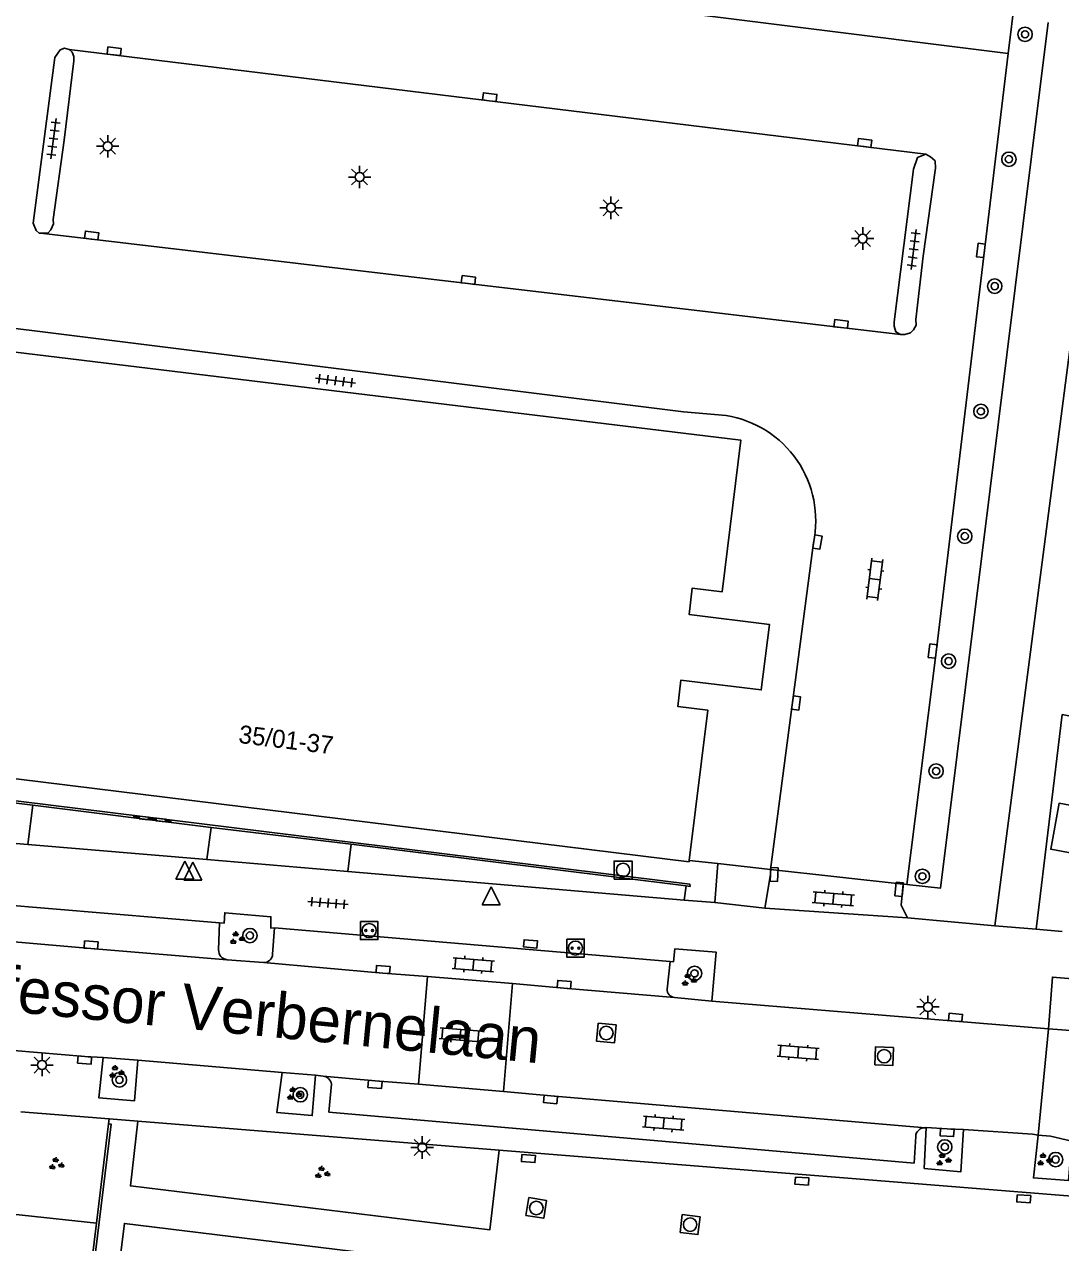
# Model space of a CAD drawing. Extents: x 131000 to 133014, y 396499 to 399001.
# Drawn here: x 131560.6 to 131618.1, y 397155.4 to 397223.1 of the extents above; entities that cross this region are included whole.
import ezdxf

# ---------------------------------------------------------------- set-up
doc = ezdxf.new("R2010")
doc.units = 0
for name, color, linetype in [('gg-afsc-hekwerk', 7, 'Continuous'), ('gg-anno-huisnummerreeks BGT', 7, 'Continuous'), ('gg-anno-openbare ruimte label', 7, 'Continuous'), ('gg-bbg-hoofdgebouw', 7, 'Continuous'), ('gg-knt-verharding', 7, 'Continuous'), ('gg-knt-verharding nz', 7, 'Continuous'), ('gt-grn-afwateringsgoot', 7, 'Continuous'), ('gt-grn-groengrens', 7, 'Continuous'), ('gt-grn-weggrens', 7, 'Continuous'), ('gt-symb-afwateringsgoot', 7, 'Continuous'), ('gt-symb-boom', 7, 'Continuous'), ('gt-symb-groenvak', 7, 'Continuous'), ('gt-symb-klinker verharding', 7, 'Continuous'), ('gt-symb-kolk', 7, 'Continuous'), ('gt-symb-kolk center center', 7, 'Continuous'), ('gt-symb-laadpunt elektrisch vervoer', 7, 'Continuous'), ('gt-symb-lichtmast', 7, 'Continuous'), ('gt-symb-rioolschacht', 7, 'Continuous'), ('gt-symb-tegel verharding', 7, 'Continuous'), ('gt-symb-waterafsluiter', 7, 'Continuous')]:
    doc.layers.add(name, color=color, linetype=linetype)

# ---------------------------------------------------------------- blocks, each defined once
blk = doc.blocks.new('gt0-BOOM')
at = {"layer": 'gt-symb-boom'}
for radius in [0.4, 0.2]:
    blk.add_circle((0, 0), radius, dxfattribs=at)
blk = doc.blocks.new('gt0-KOLK')
at = {"layer": 'gt-symb-kolk'}
blk.add_lwpolyline([(0, 0), (0.375, 0), (0.375, 0.4), (-0.375, 0.4), (-0.375, 0), (0, 0)], dxfattribs=at)
blk = doc.blocks.new('gt0-TEG1')
at = {"layer": 'gt-symb-tegel verharding'}
for p, q in [((-1.125, 0), (1.125, 0)), ((-0.9, -0.25), (-0.9, 0.25)), ((-0.45, -0.25), (-0.45, 0.25)), ((0, -0.25), (0, 0.25)), ((0.45, -0.25), (0.45, 0.25)), ((0.9, -0.25), (0.9, 0.25))]:
    blk.add_line(p, q, dxfattribs=at)
blk = doc.blocks.new('gt0-LMAST')
at = {"layer": 'gt-symb-lichtmast'}
for p, q in [((-0.182, 0.173), (-0.447, 0.438)), ((-0.005, 0.246), (-0.005, 0.621)), ((0.172, 0.173), (0.437, 0.438)), ((-0.255, -0.004), (-0.63, -0.004)), ((-0.182, -0.181), (-0.447, -0.446)), ((-0.005, -0.254), (-0.005, -0.629)), ((0.437, -0.446), (0.172, -0.181)), ((0.245, -0.004), (0.62, -0.004))]:
    blk.add_line(p, q, dxfattribs=at)
blk.add_circle((-0.005, -0.004), 0.25, dxfattribs=at)
blk = doc.blocks.new('gt0-KL1')
at = {"layer": 'gt-symb-klinker verharding'}
for p, q in [((-1.15, 0.3), (1.15, 0.3)), ((-1, -0.3), (-1, 0.3)), ((-0.5, 0.3), (-0.5, 0.45)), ((0, -0.3), (0, 0.3)), ((0.5, 0.3), (0.5, 0.45)), ((1, -0.3), (1, 0.3)), ((-1.15, -0.3), (1.15, -0.3)), ((-0.5, -0.45), (-0.5, -0.3)), ((0.5, -0.45), (0.5, -0.3))]:
    blk.add_line(p, q, dxfattribs=at)
blk = doc.blocks.new('gt0-KOLKCC')
at = {"layer": 'gt-symb-kolk center center'}
blk.add_lwpolyline([(-0.375, 0.2), (0.375, 0.2), (0.375, -0.2), (-0.375, -0.2)], close=True, dxfattribs=at)
blk = doc.blocks.new('gt0-GRVAK')
at = {"layer": 'gt-symb-groenvak'}
for p, q in [((-0.11, 0.189), (-0.228, 0.24)), ((-0.182, 0.153), (0.088, 0.153)), ((-0.091, 0.211), (-0.156, 0.322)), ((-0.047, 0.214), (-0.047, 0.393)), ((-0.004, 0.211), (0.061, 0.322)), ((0.015, 0.189), (0.133, 0.24)), ((0.262, -0.052), (0.197, 0.059)), ((0.305, -0.049), (0.305, 0.13)), ((0.349, -0.052), (0.414, 0.059)), ((-0.245, -0.228), (-0.363, -0.177)), ((-0.318, -0.264), (-0.047, -0.264)), ((-0.226, -0.206), (-0.291, -0.095)), ((-0.183, -0.203), (-0.183, -0.024)), ((-0.139, -0.206), (-0.074, -0.095)), ((-0.12, -0.228), (-0.002, -0.177)), ((0.243, -0.074), (0.125, -0.023)), ((0.17, -0.11), (0.441, -0.11)), ((0.368, -0.074), (0.486, -0.023))]:
    blk.add_line(p, q, dxfattribs=at)
blk = doc.blocks.new('gt0-AFWGT_1')
at = {"layer": 'gt-symb-afwateringsgoot'}
for p, q in [((-1.076, 0), (-0.726, 0)), ((-0.225, 0), (0.225, 0)), ((0.725, 0), (1.075, 0))]:
    blk.add_line(p, q, dxfattribs=at)
for points in [[(-0.726, 0.075), (-0.225, 0.075), (-0.225, -0.075), (-0.726, -0.075)], [(0.225, 0.075), (0.725, 0.075), (0.725, -0.075), (0.225, -0.075)]]:
    blk.add_lwpolyline(points, close=True, dxfattribs=at)
blk = doc.blocks.new('gt0-RS')
at = {"layer": 'gt-symb-rioolschacht'}
blk.add_lwpolyline([(-0.5, -0.5), (0.5, -0.5), (0.5, 0.5), (-0.5, 0.5)], close=True, dxfattribs=at)
blk.add_circle((0, 0), 0.375, dxfattribs=at)
blk = doc.blocks.new('gt0-WAFSL')
at = {"layer": 'gt-symb-waterafsluiter'}
for p, q in [((-0.5, -0.333), (0, 0.667)), ((0, 0.667), (0.5, -0.333)), ((0.5, -0.333), (-0.5, -0.333))]:
    blk.add_line(p, q, dxfattribs=at)
blk = doc.blocks.new('gt0-LEV')
at = {"layer": 'gt-symb-laadpunt elektrisch vervoer'}
blk.add_lwpolyline([(-0.486, 0.501), (0.486, 0.501), (0.486, -0.499), (-0.486, -0.499)], close=True, dxfattribs=at)
for centre, radius in [((0, 0), 0.393), ((-0.186, 0), 0.0566), ((0.186, 0), 0.0566)]:
    blk.add_circle(centre, radius, dxfattribs=at)

msp = doc.modelspace()

# ---------------------------------------------------------------- linework, layer by layer
at = {"layer": 'gg-afsc-hekwerk'}
for p, q in [((131599.097, 397176.453), (131597.499, 397176.629)), ((131602.025, 397176.131), (131599.097, 397176.453)), ((131609.394, 397175.32), (131602.025, 397176.131)), ((131609.599, 397175.297), (131609.394, 397175.32))]:
    msp.add_line(p, q, dxfattribs=at)
msp.add_lwpolyline([(131617.442, 397223.213), (131611.464, 397175.092), (131609.599, 397175.297)], dxfattribs=at)
at = {"layer": 'gg-bbg-hoofdgebouw'}
for points in [[(131597.499, 397176.629), (131598.526, 397184.987), (131596.859, 397185.192), (131597.04, 397186.661), (131601.506, 397186.111), (131601.955, 397189.753), (131597.489, 397190.304), (131597.67, 397191.773), (131599.337, 397191.568), (131600.372, 397199.985), (131554.86, 397205.52), (131554.653, 397203.877)], [(131551.98, 397182.16), (131597.49, 397176.56), (131597.499, 397176.629)], [(131619.905, 397176.817), (131621.17, 397176.58), (131621.62, 397179.14), (131618.05, 397179.81), (131617.59, 397177.25), (131618.878, 397177.009)], [(131584.965, 397143.333), (131586.272, 397153.982), (131566.12, 397156.452), (131564.161, 397140.773)]]:
    msp.add_lwpolyline(points, dxfattribs=at)
at = {"layer": 'gg-knt-verharding'}
for p, q in [((131615.831, 397226.534), (131615.224, 397221.484)), ((131620.945, 397222.757), (131614.477, 397173.004)), ((131602.025, 397176.131), (131604.405, 397194.289)), ((131560.754, 397177.519), (131561.03, 397179.713)), ((131570.946, 397178.468), (131561.03, 397179.713)), ((131570.946, 397178.468), (131570.697, 397176.676)), ((131560.754, 397177.519), (131550.164, 397178.418)), ((131570.697, 397176.676), (131560.754, 397177.519)), ((131578.535, 397176.011), (131578.709, 397177.528)), ((131597.34, 397175.215), (131578.709, 397177.528)), ((131578.535, 397176.011), (131570.697, 397176.676)), ((131598.931, 397174.293), (131599.097, 397176.453)), ((131597.227, 397174.426), (131578.535, 397176.011)), ((131601.706, 397173.983), (131602.022, 397175.856)), ((131602.022, 397175.856), (131602.025, 397176.131)), ((131597.34, 397175.215), (131597.227, 397174.426)), ((131571.41, 397173.159), (131549.482, 397175.017)), ((131601.706, 397173.983), (131598.931, 397174.293)), ((131609.627, 397173.442), (131601.706, 397173.983)), ((131571.353, 397171.666), (131571.41, 397173.159)), ((131614.477, 397173.004), (131609.627, 397173.442)), ((131574.461, 397172.883), (131574.353, 397171.418)), ((131596.433, 397171.012), (131574.461, 397172.883)), ((131616.781, 397172.811), (131618.225, 397172.691)), ((131573.842, 397170.96), (131571.822, 397171.116)), ((131596.273, 397169.483), (131596.433, 397171.012)), ((131582.95, 397170.184), (131582.461, 397164.195)), ((131587.684, 397169.799), (131587.178, 397163.789)), ((131598.75, 397168.814), (131596.681, 397169.005)), ((131616.89, 397161.366), (131617.467, 397167.268)), ((131617.467, 397167.268), (131622.61, 397166.907)), ((131566.857, 397165.537), (131564.931, 397165.68)), ((131566.857, 397165.537), (131574.88, 397164.845)), ((131576.729, 397164.698), (131574.88, 397164.845)), ((131576.729, 397164.698), (131577.155, 397164.647)), ((131565.268, 397162.268), (131560.369, 397162.661)), ((131565.268, 397162.268), (131565.235, 397161.994)), ((131566.859, 397162.141), (131565.268, 397162.268)), ((131565.235, 397161.994), (131564.561, 397156.473)), ((131586.936, 397160.531), (131566.859, 397162.141)), ((131610.631, 397161.775), (131610.67, 397161.788)), ((131632.242, 397156.898), (131586.936, 397160.531))]:
    msp.add_line(p, q, dxfattribs=at)
for points in [[(131561.474, 397211.5), (131561.39, 397211.496), (131561.222, 397211.651), (131561.042, 397212.048), (131562.249, 397221.265), (131562.555, 397221.684), (131562.795, 397221.776), (131563.041, 397221.714)], [(131563.041, 397221.714), (131563.209, 397221.551), (131563.301, 397221.312), (131563.313, 397221.069), (131562.78, 397216.667), (131562.167, 397212.261), (131562.177, 397212.018), (131562.03, 397211.687), (131561.875, 397211.518), (131561.474, 397211.5)], [(131615.224, 397221.484), (131611.24, 397188.352), (131609.599, 397175.297)], [(131610.653, 397215.894), (131610.175, 397215.711), (131609.961, 397215.052), (131608.883, 397206.571), (131608.893, 397206.329), (131608.989, 397206.009), (131609.239, 397205.858)], [(131610.653, 397215.894), (131610.903, 397215.743), (131611.157, 397215.511), (131611.175, 397215.107), (131610.503, 397210.212), (131610.092, 397206.707), (131610.107, 397206.383), (131609.956, 397206.133), (131609.801, 397205.964), (131609.481, 397205.868), (131609.239, 397205.858)], [(131599.547, 397201.369), (131597.186, 397201.577), (131555.453, 397206.777)], [(131616.781, 397172.811), (131618.223, 397184.738), (131621.063, 397184.17), (131621.225, 397185.052)], [(131609.627, 397173.442), (131609.284, 397174.141), (131609.394, 397175.32)], [(131574.461, 397172.883), (131574.252, 397172.876), (131574.256, 397173.501), (131571.693, 397173.725), (131571.658, 397173.139), (131571.41, 397173.159)], [(131598.75, 397168.814), (131598.994, 397171.54), (131596.694, 397171.718), (131596.634, 397170.997), (131596.433, 397171.012)], [(131617.467, 397167.268), (131617.683, 397170.149), (131642.378, 397168.082), (131642.245, 397166.677)], [(131598.75, 397168.814), (131612.279, 397167.707), (131617.467, 397167.268)], [(131552.06, 397166.733), (131563.925, 397165.734), (131564.931, 397165.68)], [(131564.931, 397165.68), (131564.704, 397163.435), (131566.688, 397163.279), (131566.857, 397165.537)], [(131574.88, 397164.845), (131574.587, 397162.623), (131576.556, 397162.446), (131576.729, 397164.698)], [(131577.627, 397164.203), (131577.478, 397162.645), (131609.992, 397159.813), (131610.085, 397161.289)], [(131566.859, 397162.141), (131566.453, 397158.543), (131586.431, 397156.1), (131586.936, 397160.531)], [(131610.67, 397161.788), (131610.563, 397159.516), (131612.59, 397159.315), (131612.739, 397161.679)], [(131610.67, 397161.788), (131611.841, 397161.706), (131612.739, 397161.679)], [(131612.739, 397161.679), (131616.565, 397161.425), (131616.89, 397161.366)], [(131616.89, 397161.366), (131616.624, 397158.983), (131618.574, 397158.845), (131618.759, 397161.019)], [(131616.89, 397161.366), (131617.574, 397161.298), (131618.759, 397161.019)], [(131564.561, 397156.473), (131562.5, 397139.594), (131554.099, 397140.64)]]:
    msp.add_lwpolyline(points, dxfattribs=at)
for centre, radius, start, end in [((131598.595, 397195.509), 5.937, 348.14308, 80.76949), ((131571.869, 397171.631), 0.517, 176.08975, 264.82051), ((131573.875, 397171.438), 0.479, 266.09811, 357.64048), ((131596.753, 397169.48), 0.48, 179.62652, 261.33873), ((131577.096, 397164.111), 0.539, 9.80368, 83.69803), ((131610.599, 397161.261), 0.515, 86.48927, 176.85592)]:
    msp.add_arc(centre, radius, start, end, dxfattribs=at)
at = {"layer": 'gg-knt-verharding nz'}
for p, q in [((131615.224, 397221.484), (131561.694, 397228.213)), ((131563.041, 397221.714), (131610.653, 397215.894)), ((131609.239, 397205.858), (131561.474, 397211.5)), ((131587.684, 397169.799), (131582.95, 397170.184)), ((131582.461, 397164.195), (131587.178, 397163.789))]:
    msp.add_line(p, q, dxfattribs=at)
for points in [[(131571.822, 397171.116), (131564.248, 397171.733), (131550.781, 397172.905), (131548.806, 397173.054)], [(131582.95, 397170.184), (131580.478, 397170.372), (131573.842, 397170.96)], [(131596.681, 397169.005), (131590.532, 397169.536), (131587.684, 397169.799)], [(131577.155, 397164.647), (131580.06, 397164.383), (131582.461, 397164.195)], [(131610.631, 397161.775), (131589.806, 397163.543), (131587.178, 397163.789)]]:
    msp.add_lwpolyline(points, dxfattribs=at)
at = {"layer": 'gt-grn-afwateringsgoot'}
msp.add_line((131578.709, 397177.528), (131570.946, 397178.468), dxfattribs=at)
for points in [[(131597.34, 397175.215), (131597.544, 397175.188), (131597.538, 397175.305), (131551.828, 397180.959), (131551.819, 397180.835), (131561.03, 397179.713)], [(131563.993, 397139.411), (131562.636, 397139.578), (131565.376, 397161.98), (131565.235, 397161.994)]]:
    msp.add_lwpolyline(points, dxfattribs=at)
at = {"layer": 'gt-grn-groengrens'}
msp.add_lwpolyline([(131554.099, 397140.64), (131556.295, 397157.362), (131564.561, 397156.473)], dxfattribs=at)
at = {"layer": 'gt-grn-weggrens'}
for p, q in [((131597.227, 397174.426), (131598.931, 397174.293)), ((131614.477, 397173.004), (131616.781, 397172.811))]:
    msp.add_line(p, q, dxfattribs=at)

# ---------------------------------------------------------------- block references
at = {"layer": 'gt-symb-afwateringsgoot', "xscale": 1.000030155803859, "yscale": 1.000030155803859, "rotation": 172.8483344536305}
msp.add_blockref('gt0-AFWGT_1', (131567.669, 397178.937), dxfattribs=at)
at = {"layer": 'gt-symb-boom'}
for p, rotation in [((131616.16, 397222.552), -96.94741065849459), ((131615.263, 397215.609), -96.94741065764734), ((131614.474, 397208.553), -96.94741065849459), ((131613.706, 397201.595), -96.94741065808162), ((131612.81, 397194.652), -96.94741065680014), ((131611.913, 397187.71), -96.94741065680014), ((131611.219, 397181.599), -96.94741065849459), ((131610.455, 397175.748), -96.94741065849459)]:
    msp.add_blockref('gt0-BOOM', p, dxfattribs=dict(at, rotation=rotation))
for p in [(131573.091, 397172.456), (131597.797, 397170.356), (131565.84, 397164.435), (131575.889, 397163.606), (131611.7, 397160.71), (131617.859, 397160.007)]:
    msp.add_blockref('gt0-BOOM', p, dxfattribs=at)
at = {"layer": 'gt-symb-groenvak'}
for p in [(131572.35, 397172.302), (131597.46, 397169.986), (131565.646, 397164.867), (131575.519, 397163.648), (131611.599, 397159.991), (131617.206, 397159.991)]:
    msp.add_blockref('gt0-GRVAK', p, dxfattribs=at)
for p, rotation in [((131562.317, 397159.742), -7.125016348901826), ((131577.092, 397159.261), -6.947410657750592)]:
    msp.add_blockref('gt0-GRVAK', p, dxfattribs=dict(at, rotation=rotation))
at = {"layer": 'gt-symb-klinker verharding'}
for p, rotation in [((131607.813, 397192.261), 82.99574075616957), ((131605.505, 397174.496), -4.587625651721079), ((131585.504, 397170.835), -4.587625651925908), ((131584.783, 397166.939), -4.644721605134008), ((131603.554, 397165.964), -4.644721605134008), ((131596.078, 397162.023), -4.587625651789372)]:
    msp.add_blockref('gt0-KL1', p, dxfattribs=dict(at, rotation=rotation))
at = {"layer": 'gt-symb-kolk'}
for p, rotation in [((131565.525, 397221.412), -6.947410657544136), ((131586.394, 397218.86), -7.00425924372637), ((131607.228, 397216.313), -7.004259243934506), ((131564.276, 397211.169), -6.890548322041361), ((131613.902, 397210.517), 83.10945167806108), ((131585.211, 397208.697), -6.776782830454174), ((131605.913, 397206.253), -6.662963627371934), ((131604.424, 397194.364), -99.72596567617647), ((131611.226, 397188.241), 82.81812146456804), ((131603.241, 397185.406), -97.46597406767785), ((131602.022, 397175.856), -92.63638190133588), ((131609.365, 397175.006), 84.66555996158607), ((131564.248, 397171.733), -4.644721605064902), ((131588.669, 397171.789), -4.87788086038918), ((131580.478, 397170.372), -4.359151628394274), ((131590.532, 397169.536), -4.93498592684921), ((131612.279, 397167.707), -4.701808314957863), ((131563.925, 397165.734), 175.17923392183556), ((131580.06, 397164.383), 174.83669318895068), ((131589.806, 397163.543), 174.66555996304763), ((131611.841, 397161.706), 176.0449623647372)]:
    msp.add_blockref('gt0-KOLK', p, dxfattribs=dict(at, rotation=rotation))
at = {"layer": 'gt-symb-kolk center center'}
for p, rotation in [((131588.564, 397160.065), -4.359151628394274), ((131603.764, 397158.809), -4.0733644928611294), ((131616.089, 397157.827), -3.84074707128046)]:
    msp.add_blockref('gt0-KOLKCC', p, dxfattribs=dict(at, rotation=rotation))
at = {"layer": 'gt-symb-laadpunt elektrisch vervoer'}
for p in [(131579.718, 397172.736), (131591.178, 397171.761)]:
    msp.add_blockref('gt0-LEV', p, dxfattribs=at)
at = {"layer": 'gt-symb-lichtmast', "rotation": 90}
for p in [(131565.187, 397216.335), (131579.182, 397214.624), (131593.149, 397212.916), (131607.135, 397211.206)]:
    msp.add_blockref('gt0-LMAST', p, dxfattribs=at)
at = {"layer": 'gt-symb-lichtmast'}
for p in [(131610.768, 397168.494), (131561.547, 397165.263), (131582.671, 397160.683)]:
    msp.add_blockref('gt0-LMAST', p, dxfattribs=at)
at = {"layer": 'gt-symb-rioolschacht'}
msp.add_blockref('gt0-RS', (131593.826, 397176.097), dxfattribs=at)
for p, rotation in [((131592.892, 397167.039), -95.56802405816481), ((131608.329, 397165.75), -2.0638197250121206), ((131589.004, 397157.315), -9.500010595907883), ((131597.55, 397156.391), -7.18187853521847)]:
    msp.add_blockref('gt0-RS', p, dxfattribs=dict(at, rotation=rotation))
at = {"layer": 'gt-symb-tegel verharding'}
for p, rotation in [((131562.18, 397216.751), 82.41293092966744), ((131609.97, 397210.596), 82.59081596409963), ((131577.848, 397203.307), -7.125016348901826), ((131577.435, 397174.266), -4.587625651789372)]:
    msp.add_blockref('gt0-TEG1', p, dxfattribs=dict(at, rotation=rotation))
at = {"layer": 'gt-symb-waterafsluiter'}
for p in [(131569.478, 397175.916), (131569.913, 397175.871), (131586.502, 397174.503)]:
    msp.add_blockref('gt0-WAFSL', p, dxfattribs=at)

# ---------------------------------------------------------------- texts
at = {"layer": 'gg-anno-huisnummerreeks BGT'}
msp.add_text('35/01-37', height=1, rotation=353, dxfattribs=at).set_placement((131572.426, 397183.17))
at = {"layer": 'gg-anno-openbare ruimte label'}
msp.add_text('Professor Verbernelaan', height=2.5, rotation=354.4, dxfattribs=at).set_placement((131554.009, 397168.8))

doc.saveas('drawing.dxf')
